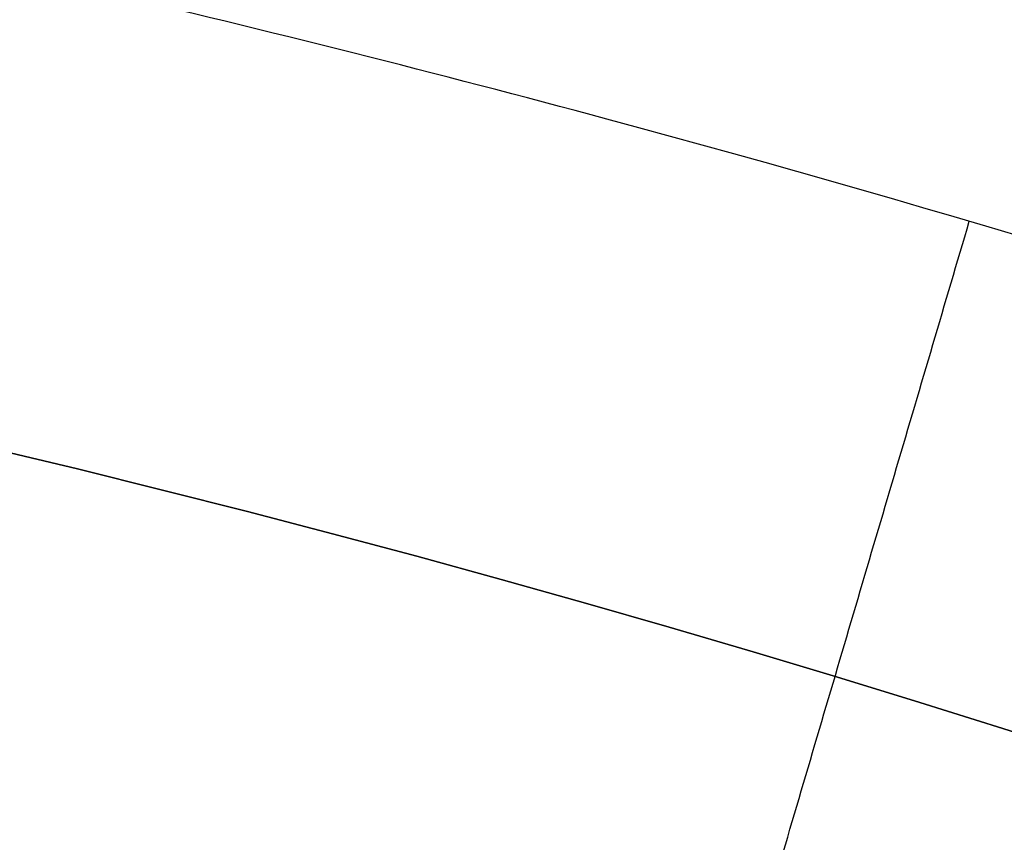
# Model space of a CAD drawing. Header units: millimetres. Extents: x 0 to 290, y -65 to 65.
# Tile 952 of 1056: x 227.428 to 228.596, y -2.621 to -1.645. Entities that reach past the tile are written whole.
import ezdxf

# ---------------------------------------------------------------- set-up
doc = ezdxf.new("R2010")
doc.units = ezdxf.units.MM
doc.layers.add('Layer 01', color=7, linetype='Continuous', true_color=0x000000)

# ---------------------------------------------------------------- blocks, each defined once
blk = doc.blocks.new('Block 01')
at = {"layer": 'Layer 01'}
blk.add_open_spline([(230.5, -2.5754, -60.4511), (229.7436, -2.2588, -60.4646), (228.9645, -1.9914, -60.4736), (227.7614, -1.6646, -60.4832), (227.3565, -1.5688, -60.4857), (226.5466, -1.4043, -60.4897), (226.1405, -1.3353, -60.4912), (224.9187, -1.1673, -60.4948), (224.0996, -1.1068, -60.4958), (222.864, -1.0938, -60.4961), (222.451, -1.1023, -60.4959), (221.6226, -1.146, -60.4951), (221.207, -1.1812, -60.4944), (219.151, -1.4218, -60.4896), (217.5536, -1.817, -60.4818), (215.2331, -2.7332, -60.445), (214.4842, -3.089, -60.4284), (213.0487, -3.8965, -60.3817), (212.3599, -4.3489, -60.3516), (211.7021, -4.8532, -60.311)], degree=3, knots=[-19.837256, -19.837256, -19.837256, -19.837256, -17.357599, -17.357599, -16.117771, -16.117771, -14.877942, -14.877942, -12.398285, -12.398285, -11.158457, -11.158457, -9.918628, -9.918628, -4.959314, -4.959314, -2.479657, -2.479657, 0, 0, 0, 0], dxfattribs=at)
blk.add_open_spline([(227.8653, -4.2217, -63.0267), (228.2099, -3.0531, -61.7517), (228.5545, -1.8845, -60.4766)], degree=2, dxfattribs=at)

msp = doc.modelspace()

# ---------------------------------------------------------------- linework, layer by layer
at = {"layer": 'Layer 01', "extrusion": (-3.9443e-31, 2.96059e-15, -1)}
msp.add_arc((-223.5, -18.5, 85.6), 16.8, 90, 270, dxfattribs=at)
at = {"layer": 'Layer 01'}
for centre in [(223.5, -18.5, -87), (223.5, -18.5, -68.4), (223.5, -18.5, -67.7)]:
    msp.add_arc(centre, 16.8, 270, 90, dxfattribs=at)
at = {"layer": 'Layer 01', "extrusion": (-3.9443e-31, 2.53765e-15, -1)}
msp.add_arc((-223.5, -18.5, 67), 16.8, 90, 270, dxfattribs=at)
at = {"layer": 'Layer 01', "extrusion": (0, 0, -1)}
msp.add_arc((-223.5, -18.5, 86.3), 16.8, 90, 270, dxfattribs=at)

# ---------------------------------------------------------------- block references
at = {"layer": 'Layer 01'}
msp.add_blockref('Block 01', (0, 0), dxfattribs=at)

doc.saveas('drawing.dxf')
